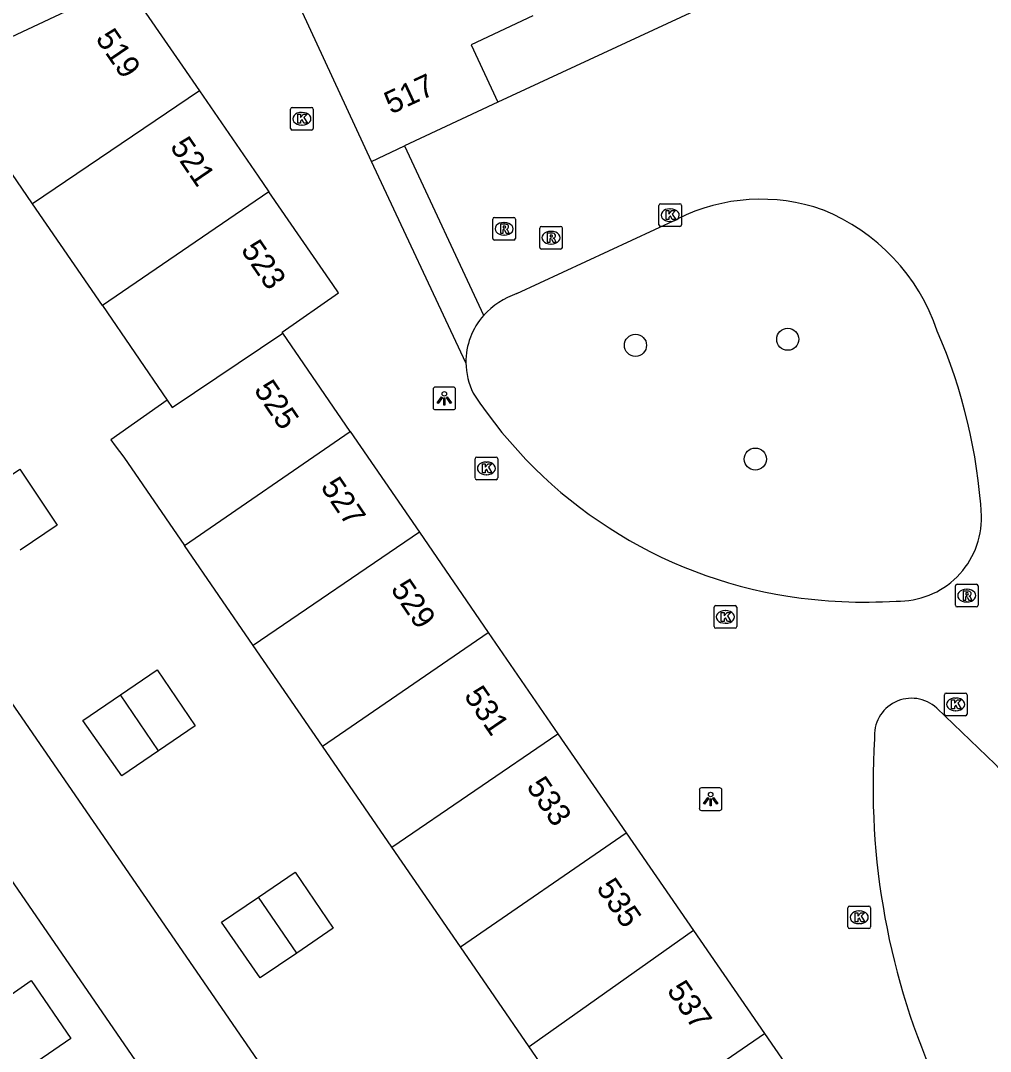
# Model space of a CAD drawing. Extents: x 155275 to 156263, y 382654 to 383635.
# Drawn here: x 155729.09 to 155771.95, y 383513.37 to 383558.94 of the extents above; entities that cross this region are included whole.
import ezdxf

# ---------------------------------------------------------------- set-up
doc = ezdxf.new("R2010")
doc.units = 0
for name, color, linetype in [('IMGEO_Boom', 7, 'Continuous'), ('IMGEO_Kolk', 7, 'Continuous'), ('IMGEO_Lichtpunt', 7, 'Continuous'), ('IMGEO_Pand', 7, 'Continuous'), ('IMGEO_Pand_nummerreeks', 7, 'Continuous'), ('IMGEO_Parkeervlak_open', 7, 'Continuous'), ('IMGEO_Rijbaan_lokaal_open', 7, 'Continuous'), ('IMGEO_Rioolput', 7, 'Continuous'), ('IMGEO_Voetpad_op_trap', 7, 'Continuous')]:
    doc.layers.add(name, color=color, linetype=linetype)

msp = doc.modelspace()

# ---------------------------------------------------------------- linework, layer by layer
at = {"layer": 'IMGEO_Boom'}
for centre in [(155756.268, 383544.588), (155763, 383544.855), (155761.563, 383539.555)]:
    msp.add_circle(centre, 0.489, dxfattribs=at)
at = {"layer": 'IMGEO_Kolk'}
for p, q in [((155741.022, 383554.178), (155741.022, 383555.03)), ((155741.097, 383555.104), (155741.949, 383555.104)), ((155742.023, 383555.03), (155742.023, 383554.178)), ((155741.51, 383554.884), (155741.535, 383554.884)), ((155741.949, 383554.104), (155741.097, 383554.104)), ((155741.533, 383554.324), (155741.508, 383554.324)), ((155757.302, 383549.917), (155757.302, 383550.769)), ((155757.377, 383550.843), (155758.229, 383550.843)), ((155757.79, 383550.623), (155757.815, 383550.623)), ((155758.303, 383550.769), (155758.303, 383549.917)), ((155757.813, 383550.063), (155757.788, 383550.063)), ((155758.229, 383549.843), (155757.377, 383549.843)), ((155749.178, 383538.721), (155749.178, 383539.573)), ((155749.253, 383539.647), (155750.105, 383539.647)), ((155750.179, 383539.573), (155750.179, 383538.721)), ((155749.666, 383539.427), (155749.691, 383539.427)), ((155750.105, 383538.647), (155749.253, 383538.647)), ((155749.689, 383538.867), (155749.664, 383538.867)), ((155759.74, 383532.154), (155759.74, 383533.006)), ((155759.815, 383533.08), (155760.667, 383533.08)), ((155760.228, 383532.86), (155760.253, 383532.86)), ((155760.741, 383533.006), (155760.741, 383532.154)), ((155760.251, 383532.3), (155760.226, 383532.3)), ((155760.667, 383532.08), (155759.815, 383532.08)), ((155769.922, 383528.285), (155769.922, 383529.137)), ((155769.997, 383529.211), (155770.849, 383529.211)), ((155770.41, 383528.991), (155770.435, 383528.991)), ((155770.923, 383529.137), (155770.923, 383528.285)), ((155770.849, 383528.211), (155769.997, 383528.211)), ((155770.433, 383528.431), (155770.408, 383528.431)), ((155765.657, 383518.871), (155765.657, 383519.723)), ((155765.732, 383519.797), (155766.584, 383519.797)), ((155766.145, 383519.577), (155766.17, 383519.577)), ((155766.658, 383519.723), (155766.658, 383518.871)), ((155766.168, 383519.017), (155766.143, 383519.017)), ((155766.584, 383518.797), (155765.732, 383518.797))]:
    msp.add_line(p, q, dxfattribs=at)
for points in [[(155741.022, 383554.178), (155741.022, 383555.03)], [(155741.097, 383555.104), (155741.949, 383555.104)], [(155742.023, 383555.03), (155742.023, 383554.178)], [(155741.343, 383554.804), (155741.466, 383554.804), (155741.466, 383554.653), (155741.596, 383554.804), (155741.76, 383554.804), (155741.614, 383554.653), (155741.767, 383554.404), (155741.615, 383554.404), (155741.53, 383554.568), (155741.466, 383554.501), (155741.466, 383554.404), (155741.343, 383554.404), (155741.343, 383554.804)], [(155741.949, 383554.104), (155741.097, 383554.104)], [(155757.302, 383549.917), (155757.302, 383550.769)], [(155757.377, 383550.843), (155758.229, 383550.843)], [(155757.623, 383550.543), (155757.746, 383550.543), (155757.746, 383550.392), (155757.876, 383550.543), (155758.04, 383550.543), (155757.894, 383550.392), (155758.047, 383550.143), (155757.895, 383550.143), (155757.81, 383550.307), (155757.746, 383550.24), (155757.746, 383550.143), (155757.623, 383550.143), (155757.623, 383550.543)], [(155758.303, 383550.769), (155758.303, 383549.917)], [(155758.229, 383549.843), (155757.377, 383549.843)], [(155749.178, 383538.721), (155749.178, 383539.573)], [(155749.253, 383539.647), (155750.105, 383539.647)], [(155750.179, 383539.573), (155750.179, 383538.721)], [(155749.499, 383539.347), (155749.622, 383539.347), (155749.622, 383539.196), (155749.752, 383539.347), (155749.916, 383539.347), (155749.77, 383539.196), (155749.923, 383538.947), (155749.771, 383538.947), (155749.686, 383539.111), (155749.622, 383539.044), (155749.622, 383538.947), (155749.499, 383538.947), (155749.499, 383539.347)], [(155750.105, 383538.647), (155749.253, 383538.647)], [(155759.74, 383532.154), (155759.74, 383533.006)], [(155759.815, 383533.08), (155760.667, 383533.08)], [(155760.061, 383532.78), (155760.184, 383532.78), (155760.184, 383532.629), (155760.314, 383532.78), (155760.478, 383532.78), (155760.332, 383532.629), (155760.485, 383532.38), (155760.333, 383532.38), (155760.248, 383532.544), (155760.184, 383532.477), (155760.184, 383532.38), (155760.061, 383532.38), (155760.061, 383532.78)], [(155760.741, 383533.006), (155760.741, 383532.154)], [(155760.667, 383532.08), (155759.815, 383532.08)], [(155769.922, 383528.285), (155769.922, 383529.137)], [(155769.997, 383529.211), (155770.849, 383529.211)], [(155770.923, 383529.137), (155770.923, 383528.285)], [(155770.243, 383528.911), (155770.366, 383528.911), (155770.366, 383528.76), (155770.496, 383528.911), (155770.66, 383528.911), (155770.514, 383528.76), (155770.667, 383528.511), (155770.515, 383528.511), (155770.43, 383528.675), (155770.366, 383528.608), (155770.366, 383528.511), (155770.243, 383528.511), (155770.243, 383528.911)], [(155770.849, 383528.211), (155769.997, 383528.211)], [(155765.657, 383518.871), (155765.657, 383519.723)], [(155765.732, 383519.797), (155766.584, 383519.797)], [(155765.978, 383519.497), (155766.101, 383519.497), (155766.101, 383519.346), (155766.231, 383519.497), (155766.395, 383519.497), (155766.249, 383519.346), (155766.402, 383519.097), (155766.25, 383519.097), (155766.165, 383519.261), (155766.101, 383519.194), (155766.101, 383519.097), (155765.978, 383519.097), (155765.978, 383519.497)], [(155766.658, 383519.723), (155766.658, 383518.871)], [(155766.584, 383518.797), (155765.732, 383518.797)]]:
    msp.add_lwpolyline(points, dxfattribs=at)
for centre, start, end in [((155741.099, 383555.028), 91.552, 178.448), ((155741.099, 383555.028), 91.552, 178.448), ((155741.947, 383555.028), 1.552, 88.448), ((155741.947, 383555.028), 1.552, 88.448), ((155741.099, 383554.18), 181.552, 268.448), ((155741.099, 383554.18), 181.552, 268.448), ((155741.947, 383554.18), 271.552, 358.448), ((155741.947, 383554.18), 271.552, 358.448), ((155757.379, 383550.767), 91.552, 178.448), ((155757.379, 383550.767), 91.552, 178.448), ((155758.227, 383550.767), 1.552, 88.448), ((155758.227, 383550.767), 1.552, 88.448), ((155757.379, 383549.919), 181.552, 268.448), ((155757.379, 383549.919), 181.552, 268.448), ((155758.227, 383549.919), 271.552, 358.448), ((155758.227, 383549.919), 271.552, 358.448), ((155749.255, 383539.571), 91.552, 178.448), ((155749.255, 383539.571), 91.552, 178.448), ((155750.103, 383539.571), 1.552, 88.448), ((155750.103, 383539.571), 1.552, 88.448), ((155749.255, 383538.723), 181.552, 268.448), ((155749.255, 383538.723), 181.552, 268.448), ((155750.103, 383538.723), 271.552, 358.448), ((155750.103, 383538.723), 271.552, 358.448), ((155759.817, 383533.004), 91.552, 178.448), ((155759.817, 383533.004), 91.552, 178.448), ((155760.665, 383533.004), 1.552, 88.448), ((155760.665, 383533.004), 1.552, 88.448), ((155759.817, 383532.156), 181.552, 268.448), ((155759.817, 383532.156), 181.552, 268.448), ((155760.665, 383532.156), 271.552, 358.448), ((155760.665, 383532.156), 271.552, 358.448), ((155769.999, 383529.135), 91.552, 178.448), ((155769.999, 383529.135), 91.552, 178.448), ((155770.847, 383529.135), 1.552, 88.448), ((155770.847, 383529.135), 1.552, 88.448), ((155769.999, 383528.287), 181.552, 268.448), ((155769.999, 383528.287), 181.552, 268.448), ((155770.847, 383528.287), 271.552, 358.448), ((155770.847, 383528.287), 271.552, 358.448), ((155765.734, 383519.721), 91.552, 178.448), ((155765.734, 383519.721), 91.552, 178.448), ((155766.582, 383519.721), 1.552, 88.448), ((155766.582, 383519.721), 1.552, 88.448), ((155765.734, 383518.873), 181.552, 268.448), ((155765.734, 383518.873), 181.552, 268.448), ((155766.582, 383518.873), 271.552, 358.448), ((155766.582, 383518.873), 271.552, 358.448)]:
    msp.add_arc(centre, 0.0765, start, end, dxfattribs=at)
for centre, major_axis, ratio, start_param, end_param in [((155741.509, 383554.604), (-0.387, 0.002), 0.722429, 4.712389, 7.853982), ((155741.534, 383554.604), (-0.39, 0.002), 0.717154, 1.570796, 4.712389), ((155757.789, 383550.343), (-0.387, 0.002), 0.722429, 4.712389, 7.853982), ((155757.814, 383550.343), (-0.39, 0.002), 0.717154, 1.570796, 4.712389), ((155749.665, 383539.147), (-0.387, 0.002), 0.722429, 4.712389, 7.853982), ((155749.69, 383539.147), (-0.39, 0.002), 0.717154, 1.570796, 4.712389), ((155760.227, 383532.58), (-0.387, 0.002), 0.722429, 4.712389, 7.853982), ((155760.252, 383532.58), (-0.39, 0.002), 0.717154, 1.570796, 4.712389), ((155770.409, 383528.711), (-0.387, 0.002), 0.722429, 4.712389, 7.853982), ((155770.434, 383528.711), (-0.39, 0.002), 0.717154, 1.570796, 4.712389), ((155766.144, 383519.297), (-0.387, 0.002), 0.722429, 4.712389, 7.853982), ((155766.169, 383519.297), (-0.39, 0.002), 0.717154, 1.570796, 4.712389)]:
    msp.add_ellipse(centre, major_axis=major_axis, ratio=ratio, start_param=start_param, end_param=end_param, dxfattribs=at)
at = {"layer": 'IMGEO_Lichtpunt'}
for p, q in [((155748.223, 383542.739), (155747.415, 383542.739)), ((155748.223, 383542.739), (155747.415, 383542.739)), ((155747.321, 383542.644), (155747.321, 383541.837)), ((155747.321, 383542.644), (155747.321, 383541.837)), ((155748.317, 383541.837), (155748.317, 383542.644)), ((155748.317, 383541.837), (155748.317, 383542.644)), ((155747.415, 383541.743), (155748.223, 383541.743)), ((155747.415, 383541.743), (155748.223, 383541.743)), ((155759.09, 383524.927), (155759.09, 383524.12)), ((155759.09, 383524.927), (155759.09, 383524.12)), ((155759.992, 383525.022), (155759.184, 383525.022)), ((155759.992, 383525.022), (155759.184, 383525.022)), ((155760.086, 383524.12), (155760.086, 383524.927)), ((155760.086, 383524.12), (155760.086, 383524.927)), ((155759.184, 383524.026), (155759.992, 383524.026)), ((155759.184, 383524.026), (155759.992, 383524.026))]:
    msp.add_line(p, q, dxfattribs=at)
for points in [[(155747.695, 383542.308), (155747.734, 383542.28), (155747.546, 383542.018), (155747.508, 383542.045), (155747.695, 383542.308)], [(155747.797, 383542.26), (155747.844, 383542.26), (155747.844, 383541.938), (155747.797, 383541.938), (155747.797, 383542.26)], [(155747.907, 383542.28), (155747.945, 383542.307), (155748.132, 383542.045), (155748.093, 383542.017), (155747.907, 383542.28)], [(155759.464, 383524.591), (155759.503, 383524.563), (155759.315, 383524.301), (155759.277, 383524.328), (155759.464, 383524.591)], [(155759.566, 383524.543), (155759.613, 383524.543), (155759.613, 383524.221), (155759.566, 383524.221), (155759.566, 383524.543)], [(155759.676, 383524.563), (155759.714, 383524.59), (155759.901, 383524.328), (155759.862, 383524.3), (155759.676, 383524.563)]]:
    msp.add_lwpolyline(points, dxfattribs=at)
for centre in [(155747.82, 383542.442), (155759.589, 383524.725)]:
    msp.add_circle(centre, 0.0994, dxfattribs=at)
for centre, start, end in [((155747.415, 383542.644), 90, 180), ((155747.415, 383542.644), 90, 180), ((155748.223, 383542.644), 0, 90), ((155748.223, 383542.644), 0, 90), ((155747.415, 383541.837), 180, 270), ((155747.415, 383541.837), 180, 270), ((155748.223, 383541.837), 270, 0), ((155748.223, 383541.837), 270, 360), ((155759.184, 383524.927), 90, 180), ((155759.184, 383524.927), 90, 180), ((155759.992, 383524.927), 0, 90), ((155759.992, 383524.927), 0, 90), ((155759.184, 383524.12), 180, 270), ((155759.184, 383524.12), 180, 270), ((155759.992, 383524.12), 270, 0), ((155759.992, 383524.12), 270, 360)]:
    msp.add_arc(centre, 0.0946, start, end, dxfattribs=at)
at = {"layer": 'IMGEO_Pand'}
for points in [[(155744.597, 383552.72), (155740.815, 383560.903), (155739.788, 383563.171)], [(155725.564, 383556.774), (155733.714, 383560.605), (155733.831, 383560.435)], [(155733.831, 383560.435), (155736.243, 383556.928), (155736.997, 383555.832)], [(155751.727, 383559.15), (155749.004, 383557.879), (155750.18, 383555.34)], [(155729.619, 383550.85), (155725.564, 383556.774)], [(155736.997, 383555.832), (155729.619, 383550.85)], [(155736.997, 383555.832), (155739.59, 383552.062), (155740.06, 383551.379)], [(155750.18, 383555.34), (155746.058, 383553.406)], [(155744.597, 383552.72), (155746.058, 383553.406)], [(155740.06, 383551.379), (155732.704, 383546.343)], [(155740.684, 383545.12), (155740.654, 383545.164), (155743.137, 383546.906), (155742.883, 383547.276), (155740.06, 383551.379)], [(155732.704, 383546.343), (155729.619, 383550.85)], [(155732.704, 383546.343), (155735.571, 383542.155)], [(155735.571, 383542.155), (155735.789, 383541.836), (155740.684, 383545.12)], [(155743.662, 383540.781), (155740.684, 383545.12)], [(155735.571, 383542.155), (155733.075, 383540.407), (155733.271, 383540.147), (155733.649, 383539.647), (155736.332, 383535.743)], [(155736.332, 383535.743), (155743.662, 383540.781)], [(155743.662, 383540.781), (155746.715, 383536.332)], [(155727.41, 383538.008), (155729.051, 383539.109), (155730.71, 383536.636), (155729.07, 383535.535)], [(155746.715, 383536.332), (155739.371, 383531.322)], [(155746.715, 383536.332), (155749.758, 383531.896)], [(155739.371, 383531.322), (155736.332, 383535.743)], [(155742.436, 383526.863), (155749.758, 383531.896)], [(155749.758, 383531.896), (155752.842, 383527.415)], [(155742.436, 383526.863), (155739.371, 383531.322)], [(155733.498, 383529.129), (155735.125, 383530.238), (155736.812, 383527.765), (155735.185, 383526.656)], [(155735.185, 383526.656), (155733.558, 383525.546), (155731.845, 383528.002), (155733.498, 383529.129)], [(155735.185, 383526.656), (155733.498, 383529.129)], [(155745.501, 383522.404), (155752.842, 383527.415)], [(155752.842, 383527.415), (155755.863, 383523.027)], [(155745.501, 383522.404), (155742.436, 383526.863)], [(155748.535, 383517.99), (155755.863, 383523.027)], [(155755.863, 383523.027), (155758.836, 383518.709)], [(155748.535, 383517.99), (155745.501, 383522.404)], [(155739.603, 383520.194), (155741.219, 383521.296), (155742.909, 383518.82), (155741.293, 383517.718)], [(155741.293, 383517.718), (155739.677, 383516.615), (155737.967, 383519.078), (155739.603, 383520.194)], [(155741.293, 383517.718), (155739.603, 383520.194)], [(155758.836, 383518.709), (155751.569, 383513.576)], [(155758.836, 383518.709), (155761.966, 383514.163)], [(155751.569, 383513.576), (155748.535, 383517.99)], [(155754.631, 383509.121), (155761.966, 383514.163)], [(155761.966, 383514.163), (155765.007, 383509.747)], [(155754.631, 383509.121), (155751.569, 383513.576)]]:
    msp.add_lwpolyline(points, dxfattribs=at)
at = {"layer": 'IMGEO_Parkeervlak_open'}
msp.add_lwpolyline([(155725.308, 383513.54), (155729.557, 383516.497), (155731.306, 383513.946), (155727.024, 383511.005), (155732.916, 383502.493), (155737.163, 383505.396), (155738.404, 383503.602), (155734.166, 383500.672), (155735.683, 383498.451), (155739.9, 383501.331)], dxfattribs=at)
at = {"layer": 'IMGEO_Rijbaan_lokaal_open'}
for points in [[(155761.083, 383560.403), (155750.18, 383555.34)], [(155746.058, 383553.406), (155749.557, 383545.916)], [(155748.772, 383543.819), (155744.597, 383552.72)], [(155770.822, 383467.542), (155726.768, 383531.573), (155713.312, 383550.934)], [(155751.016, 383546.872), (155758.134, 383550.177)], [(155741.447, 383502.388), (155712.314, 383544.743), (155709.684, 383548.566)], [(155769.584, 383528.545), (155772.16, 383526.063), (155772.343, 383525.871)]]:
    msp.add_lwpolyline(points, dxfattribs=at)
for centre, radius, start, end in [((155761.807, 383542.856), 8.191, 70.4981, 116.6457), ((155761.247, 383542.388), 8.827, 18.6662, 68.0833), ((155752.18, 383543.505), 3.562, 109.0631, 137.406), ((155747.236, 383535.539), 24.375, 3.5108, 23.3821), ((155751.883, 383543.846), 3.111, 180.4888, 206.2196), ((155766.17, 383553.682), 20.429, 213.2837, 261.0815), ((155767.882, 383536.964), 3.685, 268.6155, 1.0647), ((155766.379, 383554.749), 21.516, 260.9724, 273.7682), ((155768.47, 383527.344), 1.638, 47.1573, 185.454), ((155798.773, 383525.065), 32.005, 176.1962, 204.6157)]:
    msp.add_arc(centre, radius, start, end, dxfattribs=at)
at = {"layer": 'IMGEO_Rioolput'}
for p, q in [((155749.961, 383549.313), (155749.961, 383550.165)), ((155750.036, 383550.239), (155750.888, 383550.239)), ((155750.449, 383550.019), (155750.474, 383550.019)), ((155750.962, 383550.165), (155750.962, 383549.313)), ((155752.033, 383548.919), (155752.033, 383549.771)), ((155752.108, 383549.845), (155752.96, 383549.845)), ((155752.521, 383549.625), (155752.546, 383549.625)), ((155753.034, 383549.771), (155753.034, 383548.919)), ((155750.888, 383549.239), (155750.036, 383549.239)), ((155750.472, 383549.459), (155750.447, 383549.459)), ((155752.544, 383549.065), (155752.519, 383549.065)), ((155752.96, 383548.845), (155752.108, 383548.845)), ((155770.485, 383534.021), (155771.337, 383534.021)), ((155770.41, 383533.095), (155770.41, 383533.947)), ((155770.898, 383533.801), (155770.923, 383533.801)), ((155771.411, 383533.947), (155771.411, 383533.095)), ((155770.921, 383533.241), (155770.896, 383533.241)), ((155771.337, 383533.021), (155770.485, 383533.021))]:
    msp.add_line(p, q, dxfattribs=at)
for points in [[(155749.961, 383549.313), (155749.961, 383550.165)], [(155750.036, 383550.239), (155750.888, 383550.239)], [(155750.962, 383550.165), (155750.962, 383549.313)], [(155750.55, 383549.937), (155750.298, 383549.939), (155750.298, 383549.539)], [(155750.298, 383549.539), (155750.422, 383549.539), (155750.422, 383549.701), (155750.433, 383549.701)], [(155750.476, 383549.858), (155750.422, 383549.858), (155750.422, 383549.777)], [(155750.422, 383549.777), (155750.474, 383549.777)], [(155750.48, 383549.672), (155750.551, 383549.539), (155750.691, 383549.539), (155750.626, 383549.665)], [(155752.033, 383548.919), (155752.033, 383549.771)], [(155752.108, 383549.845), (155752.96, 383549.845)], [(155752.622, 383549.543), (155752.37, 383549.545), (155752.37, 383549.145)], [(155753.034, 383549.771), (155753.034, 383548.919)], [(155750.888, 383549.239), (155750.036, 383549.239)], [(155752.37, 383549.145), (155752.494, 383549.145), (155752.494, 383549.307), (155752.505, 383549.307)], [(155752.548, 383549.464), (155752.494, 383549.464), (155752.494, 383549.383)], [(155752.494, 383549.383), (155752.546, 383549.383)], [(155752.552, 383549.278), (155752.623, 383549.145), (155752.763, 383549.145), (155752.698, 383549.271)], [(155752.96, 383548.845), (155752.108, 383548.845)], [(155770.485, 383534.021), (155771.337, 383534.021)], [(155770.41, 383533.095), (155770.41, 383533.947)], [(155770.999, 383533.719), (155770.747, 383533.721), (155770.747, 383533.321)], [(155770.925, 383533.64), (155770.871, 383533.64), (155770.871, 383533.559)], [(155770.871, 383533.559), (155770.923, 383533.559)], [(155771.411, 383533.947), (155771.411, 383533.095)], [(155770.747, 383533.321), (155770.871, 383533.321), (155770.871, 383533.483), (155770.882, 383533.483)], [(155770.929, 383533.454), (155771, 383533.321), (155771.14, 383533.321), (155771.075, 383533.447)], [(155771.337, 383533.021), (155770.485, 383533.021)]]:
    msp.add_lwpolyline(points, dxfattribs=at)
for centre, radius, start, end in [((155750.038, 383550.163), 0.0765, 91.552, 178.448), ((155750.038, 383550.163), 0.0765, 91.552, 178.448), ((155750.886, 383550.163), 0.0765, 1.552, 88.448), ((155750.886, 383550.163), 0.0765, 1.552, 88.448), ((155750.432, 383549.648), 0.0533, 26.0293, 88.6989), ((155750.458, 383549.966), 0.19, 274.7715, 282.9687), ((155750.482, 383549.762), 0.0964, 77.0061, 93.1865), ((155750.496, 383549.819), 0.0378, 276.6634, 79.6772), ((155750.549, 383549.827), 0.109, 350.3612, 89.416), ((155750.547, 383549.827), 0.112, 277.5842, 350.9817), ((155750.531, 383549.612), 0.108, 29.5134, 73.7905), ((155752.11, 383549.769), 0.0765, 91.552, 178.448), ((155752.11, 383549.769), 0.0765, 91.552, 178.448), ((155752.621, 383549.433), 0.109, 350.3612, 89.416), ((155752.958, 383549.769), 0.0765, 1.552, 88.448), ((155752.958, 383549.769), 0.0765, 1.552, 88.448), ((155750.038, 383549.315), 0.0765, 181.552, 268.448), ((155750.038, 383549.315), 0.0765, 181.552, 268.448), ((155750.886, 383549.315), 0.0765, 271.552, 358.448), ((155750.886, 383549.315), 0.0765, 271.552, 358.448), ((155752.504, 383549.254), 0.0533, 26.0293, 88.6989), ((155752.53, 383549.572), 0.19, 274.7715, 282.9687), ((155752.554, 383549.368), 0.0964, 77.0061, 93.1865), ((155752.568, 383549.425), 0.0378, 276.6634, 79.6772), ((155752.619, 383549.433), 0.112, 277.5842, 350.9817), ((155752.603, 383549.218), 0.108, 29.5134, 73.7905), ((155752.11, 383548.921), 0.0765, 181.552, 268.448), ((155752.11, 383548.921), 0.0765, 181.552, 268.448), ((155752.958, 383548.921), 0.0765, 271.552, 358.448), ((155752.958, 383548.921), 0.0765, 271.552, 358.448), ((155770.487, 383533.945), 0.0765, 91.552, 178.448), ((155770.487, 383533.945), 0.0765, 91.552, 178.448), ((155771.335, 383533.945), 0.0765, 1.552, 88.448), ((155771.335, 383533.945), 0.0765, 1.552, 88.448), ((155770.907, 383533.748), 0.19, 274.7715, 282.9687), ((155770.931, 383533.544), 0.0964, 77.0061, 93.1865), ((155770.945, 383533.601), 0.0378, 276.6634, 79.6772), ((155770.998, 383533.609), 0.109, 350.3612, 89.416), ((155770.996, 383533.609), 0.112, 277.5842, 350.9817), ((155770.487, 383533.097), 0.0765, 181.552, 268.448), ((155770.487, 383533.097), 0.0765, 181.552, 268.448), ((155770.881, 383533.43), 0.0533, 26.0293, 88.6989), ((155770.98, 383533.394), 0.108, 29.5134, 73.7905), ((155771.335, 383533.097), 0.0765, 271.552, 358.448), ((155771.335, 383533.097), 0.0765, 271.552, 358.448)]:
    msp.add_arc(centre, radius, start, end, dxfattribs=at)
for centre, major_axis, ratio, start_param, end_param in [((155750.448, 383549.739), (-0.387, 0.002), 0.722429, 4.712389, 7.853982), ((155750.473, 383549.739), (-0.39, 0.002), 0.717154, 1.570796, 4.712389), ((155752.52, 383549.345), (-0.387, 0.002), 0.722429, 4.712389, 7.853982), ((155752.545, 383549.345), (-0.39, 0.002), 0.717154, 1.570796, 4.712389), ((155770.897, 383533.521), (-0.387, 0.002), 0.722429, 4.712389, 7.853982), ((155770.922, 383533.521), (-0.39, 0.002), 0.717154, 1.570796, 4.712389)]:
    msp.add_ellipse(centre, major_axis=major_axis, ratio=ratio, start_param=start_param, end_param=end_param, dxfattribs=at)
at = {"layer": 'IMGEO_Voetpad_op_trap'}
msp.add_arc((155751.891, 383543.847), 3.119, 138.44, 180.5138, dxfattribs=at)

# ---------------------------------------------------------------- texts
at = {"layer": 'IMGEO_Pand_nummerreeks'}
for s, rotation, p in [('519', 304.32, (155732.374, 383558.149)), ('517', 24.9409, (155745.463, 383554.788)), ('521', 304.3257, (155735.663, 383553.368)), ('523', 304.3314, (155738.799, 383548.809)), ('525', 304.2627, (155739.374, 383542.618)), ('527', 304.2627, (155742.32, 383538.326)), ('529', 304.2512, (155745.418, 383533.811)), ('531', 304.3372, (155748.659, 383529.091)), ('533', 304.3486, (155751.42, 383525.08)), ('535', 304.3486, (155754.509, 383520.593)), ('537', 304.3543, (155757.628, 383516.065))]:
    msp.add_text(s, height=1, rotation=rotation, dxfattribs=at).set_placement(p)

doc.saveas('drawing.dxf')
